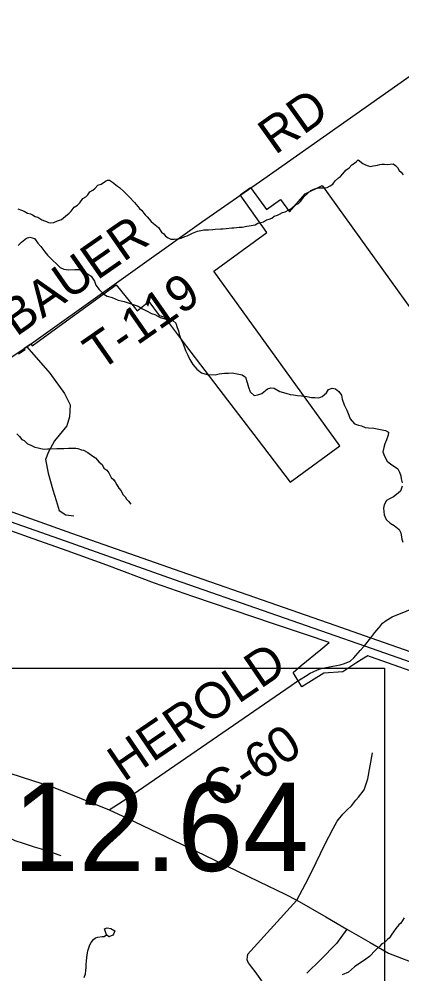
# Model space of a CAD drawing. Extents: x 0 to 34, y 0 to 22.
# Drawn here: x 7.224 to 7.831, y 16.702 to 18.215 of the extents above; entities that cross this region are included whole.
import ezdxf

# ---------------------------------------------------------------- set-up
doc = ezdxf.new("R2010")
doc.units = 0
for name, color, linetype in [('GM_X_Corporation', 7, 'Continuous'), ('GM_X_County_Road', 7, 'Continuous'), ('GM_X_County_Road_Text', 7, 'Continuous'), ('GM_X_Minor_Lake', 7, 'Continuous'), ('GM_X_Minor_River', 7, 'Continuous'), ('GM_X_State_Route', 7, 'Continuous'), ('GM_X_Township_Road', 7, 'Continuous'), ('GM_X_Township_Road_Text', 7, 'Continuous'), ('SH_Masking', 7, 'Continuous'), ('SH_Text', 7, 'Continuous')]:
    doc.layers.add(name, color=color, linetype=linetype)

msp = doc.modelspace()

# ---------------------------------------------------------------- linework, layer by layer
at = {"layer": 'GM_X_Corporation'}
for points in [[(7.2233, 17.6847), (7.234, 17.6918), (7.2326, 17.6937), (7.2428, 17.7006), (7.2452, 17.6976), (7.2879, 17.7286), (7.3783, 17.7941), (7.401, 17.7662), (7.4114, 17.7531), (7.4299, 17.7678), (7.4463, 17.7457), (7.4537, 17.7435), (7.4592, 17.7365), (7.4898, 17.6963), (7.5477, 17.6206), (7.6032, 17.5479), (7.6538, 17.4816), (7.7326, 17.5392), (7.5327, 17.816), (7.6168, 17.8769), (7.5745, 17.9369), (7.5911, 17.9484), (7.616, 17.9135), (7.6386, 17.9291), (7.6526, 17.9098), (7.6773, 17.9382), (7.7044, 17.9513), (7.9543, 17.604)], [(7.8456, 17.1821), (7.7811, 17.205), (7.7767, 17.2065), (7.7706, 17.2026), (7.758, 17.1945), (7.7372, 17.1812), (7.707, 17.1788), (7.6878, 17.1668), (7.6721, 17.157), (7.6584, 17.1799), (7.6713, 17.1908), (7.7023, 17.2162), (7.7157, 17.2273), (7.6794, 17.2396), (7.6275, 17.2571), (7.5636, 17.2787), (7.4994, 17.3006), (7.4386, 17.3217), (7.3632, 17.3499), (7.3007, 17.3728), (7.2395, 17.3943), (7.1768, 17.4163)]]:
    msp.add_lwpolyline(points, dxfattribs=at)
at = {"layer": 'GM_X_County_Road'}
for points in [[(7.2368, 17.6958), (7.5131, 17.8933), (7.612, 17.9623), (8.3665, 18.4937), (8.3768, 18.5067), (8.4078, 18.6041), (8.4141, 18.6218), (8.4205, 18.637)], [(7.0603, 17.5784), (7.0769, 17.5898), (7.2368, 17.6958)], [(7.2368, 17.6958), (7.2731, 17.654), (7.2961, 17.6219), (7.3052, 17.6039), (7.3044, 17.5852), (7.2998, 17.571), (7.2807, 17.5472), (7.2708, 17.5295), (7.2664, 17.5175), (7.2704, 17.4958), (7.2779, 17.4691), (7.283, 17.4525), (7.2881, 17.4367), (7.2982, 17.4297), (7.3111, 17.4281)], [(7.7943, 17.2508), (7.795, 17.2517), (7.8001, 17.2579), (7.8058, 17.2622), (7.8155, 17.2679), (7.9209, 17.3107)], [(7.6555, 17.1595), (7.6643, 17.1656), (7.6778, 17.1744), (7.6852, 17.1789), (7.6901, 17.1812), (7.6972, 17.1841), (7.7029, 17.1864), (7.7211, 17.1898), (7.7328, 17.1921), (7.7397, 17.1943), (7.7488, 17.1981), (7.7548, 17.2032), (7.7648, 17.2146), (7.7716, 17.2223), (7.7816, 17.235), (7.7881, 17.2434), (7.7943, 17.2508)], [(7.3668, 16.9624), (7.3964, 16.9814), (7.6555, 17.1595)], [(7.142, 17.042), (7.2784, 16.9983), (7.3668, 16.9624), (7.3958, 16.9492), (7.5182, 16.8905), (7.6041, 16.8486), (7.6457, 16.8288), (7.6643, 16.8192)], [(7.6643, 16.8192), (7.7102, 16.793), (7.7437, 16.7732), (7.7803, 16.752), (7.8095, 16.7352), (7.8616, 16.7151), (7.9117, 16.6946), (7.9564, 16.6765), (7.9912, 16.6622), (8.0435, 16.6435), (8.0693, 16.6339), (8.1144, 16.6156), (8.158, 16.5998), (8.1895, 16.5855), (8.2066, 16.5786), (8.2241, 16.5696), (8.2549, 16.5543), (8.3032, 16.5286), (8.5388, 16.3863), (8.6502, 16.3199), (8.7056, 16.2911)]]:
    msp.add_lwpolyline(points, dxfattribs=at)
at = {"layer": 'GM_X_Minor_Lake'}
for points in [[(7.3627, 16.7645), (7.3599, 16.7738), (7.3637, 16.7753), (7.3698, 16.7744), (7.3762, 16.7705), (7.3738, 16.7656), (7.3726, 16.7637)], [(7.3666, 16.761), (7.3627, 16.7645)], [(7.3726, 16.7637), (7.3666, 16.761)]]:
    msp.add_lwpolyline(points, dxfattribs=at)
at = {"layer": 'GM_X_Minor_River'}
for points in [[(7.4338, 17.8946), (7.4372, 17.8915), (7.4451, 17.8849), (7.4499, 17.8776), (7.4536, 17.8748), (7.4562, 17.8714), (7.4604, 17.8686), (7.4649, 17.8667), (7.4698, 17.8666), (7.4752, 17.8672), (7.4782, 17.8676), (7.4813, 17.8683), (7.487, 17.8708), (7.4905, 17.8719), (7.4989, 17.8759), (7.5069, 17.8792), (7.5123, 17.8803), (7.5168, 17.881), (7.5245, 17.8812), (7.5313, 17.8818), (7.5351, 17.8822), (7.5439, 17.8828), (7.5473, 17.8831), (7.5526, 17.8834), (7.5614, 17.8844), (7.5644, 17.8843), (7.5732, 17.8853), (7.5778, 17.8856), (7.585, 17.887), (7.5922, 17.888), (7.5983, 17.8894), (7.6026, 17.8916), (7.6075, 17.8927), (7.6117, 17.8941), (7.6163, 17.8971), (7.6205, 17.8982), (7.6248, 17.9), (7.6286, 17.903), (7.6336, 17.9044), (7.637, 17.9059), (7.6416, 17.9088), (7.6458, 17.9099), (7.6516, 17.9132), (7.6547, 17.9147), (7.662, 17.921), (7.667, 17.9232), (7.6704, 17.9266), (7.6755, 17.9333), (7.6817, 17.9393), (7.6867, 17.9434), (7.6913, 17.9456), (7.6944, 17.9467), (7.6986, 17.9478), (7.7062, 17.9476), (7.7123, 17.9483), (7.7169, 17.9512), (7.7211, 17.9538), (7.725, 17.9587), (7.7304, 17.9636), (7.7335, 17.9658), (7.737, 17.9699), (7.742, 17.9759), (7.747, 17.9796), (7.7513, 17.9841), (7.7555, 17.9867), (7.7586, 17.9893), (7.7617, 17.9923), (7.7688, 17.9865), (7.7733, 17.9841), (7.7775, 17.9825), (7.7813, 17.9817), (7.7854, 17.9824), (7.7889, 17.9831), (7.7919, 17.9838), (7.7958, 17.9848), (7.7988, 17.9852), (7.8034, 17.9851), (7.8075, 17.9846), (7.8121, 17.9853), (7.8171, 17.986), (7.8204, 17.9833), (7.8238, 17.9798), (7.8264, 17.9752), (7.8294, 17.9725), (7.8327, 17.9686)], [(7.2224, 17.9143), (7.2284, 17.9123), (7.2326, 17.9107), (7.2375, 17.9079), (7.2424, 17.9067), (7.2458, 17.9051), (7.2499, 17.9024), (7.2541, 17.9012), (7.2605, 17.8972), (7.2647, 17.8957), (7.2677, 17.8945), (7.2707, 17.8929), (7.2749, 17.8924), (7.2794, 17.8931), (7.2852, 17.8957), (7.2913, 17.8975), (7.2978, 17.9027), (7.3036, 17.9075), (7.3071, 17.9109), (7.3118, 17.9173), (7.3168, 17.9206), (7.3206, 17.924), (7.3253, 17.9307), (7.3299, 17.9337), (7.3334, 17.9367), (7.3365, 17.9416), (7.3411, 17.9441), (7.345, 17.9475), (7.3492, 17.952), (7.3546, 17.9538), (7.3611, 17.9586), (7.3646, 17.9597), (7.3676, 17.96), (7.3721, 17.9569), (7.38, 17.9503), (7.3834, 17.9483), (7.3901, 17.9418), (7.3935, 17.939), (7.3995, 17.9328), (7.4073, 17.9247), (7.4152, 17.9151), (7.4181, 17.9124), (7.4241, 17.905), (7.4275, 17.9019), (7.4338, 17.8946)], [(7.2229, 17.8564), (7.228, 17.8617), (7.2361, 17.868), (7.2414, 17.8694), (7.2486, 17.8674), (7.2542, 17.8601), (7.259, 17.8551), (7.2653, 17.8466), (7.2694, 17.8412), (7.2773, 17.8334), (7.284, 17.8268), (7.2893, 17.8218), (7.2953, 17.8187), (7.3025, 17.8178), (7.3128, 17.8184), (7.3192, 17.8182), (7.3241, 17.8166), (7.329, 17.8131), (7.3339, 17.8108), (7.3388, 17.8076), (7.3436, 17.7999), (7.3458, 17.7938), (7.351, 17.7869), (7.3585, 17.7795), (7.3638, 17.7764), (7.3717, 17.774), (7.3815, 17.77), (7.391, 17.7675), (7.3989, 17.7651), (7.408, 17.7619), (7.4129, 17.7603), (7.4201, 17.756), (7.4261, 17.7532), (7.434, 17.7489), (7.4393, 17.7469), (7.4476, 17.7422), (7.4571, 17.7398), (7.4627, 17.7389), (7.4677, 17.7377), (7.4725, 17.7334), (7.4747, 17.7265), (7.4769, 17.7212), (7.4779, 17.7158), (7.4805, 17.7078), (7.4838, 17.702), (7.4878, 17.6902), (7.4914, 17.6825), (7.4948, 17.676), (7.4996, 17.6679), (7.5059, 17.6606), (7.5134, 17.6547), (7.5225, 17.6519), (7.5347, 17.6517), (7.5415, 17.6531), (7.5495, 17.6541), (7.556, 17.6543), (7.5621, 17.6546), (7.5697, 17.6533), (7.5776, 17.6517), (7.5829, 17.6478), (7.5854, 17.6394), (7.5875, 17.6321), (7.5905, 17.6245), (7.5965, 17.619), (7.6026, 17.6201), (7.6091, 17.6222), (7.6179, 17.6293), (7.6233, 17.6311), (7.6282, 17.6303), (7.6376, 17.6252), (7.6471, 17.6223), (7.6535, 17.6203), (7.6588, 17.6198), (7.6656, 17.619), (7.6717, 17.6185), (7.6801, 17.6172), (7.6873, 17.6159), (7.6926, 17.6154), (7.6994, 17.6149), (7.7044, 17.6171), (7.7113, 17.6231), (7.7145, 17.6284), (7.7202, 17.6306), (7.7255, 17.6293), (7.7308, 17.6254), (7.7348, 17.6193)], [(7.7348, 17.6193), (7.7363, 17.6128), (7.7391, 17.604), (7.7436, 17.5955), (7.7465, 17.5875), (7.749, 17.5817), (7.7557, 17.574), (7.7618, 17.572), (7.7667, 17.5708), (7.7724, 17.568), (7.7777, 17.5676), (7.7864, 17.567), (7.7917, 17.5662), (7.7993, 17.5645), (7.8046, 17.5633), (7.8095, 17.5609), (7.809, 17.556), (7.8066, 17.5488), (7.8039, 17.542), (7.8023, 17.5363), (7.8006, 17.5295), (7.8032, 17.5226), (7.8072, 17.5149), (7.8132, 17.5099), (7.8192, 17.5064), (7.8241, 17.5025), (7.8271, 17.4975), (7.8289, 17.4917), (7.8296, 17.4868), (7.831, 17.4803)], [(7.2206, 17.5579), (7.2251, 17.5537), (7.2288, 17.549), (7.2322, 17.5475), (7.2378, 17.542), (7.2419, 17.5408), (7.2491, 17.5369), (7.2544, 17.5357), (7.2586, 17.5348), (7.2639, 17.534), (7.2696, 17.5343), (7.2738, 17.5342), (7.2844, 17.5348), (7.292, 17.535), (7.2951, 17.5349), (7.3027, 17.5352), (7.3065, 17.5355), (7.3141, 17.5354), (7.3175, 17.5349), (7.3232, 17.5329), (7.3262, 17.5321), (7.3334, 17.5286), (7.3412, 17.5227), (7.3454, 17.52), (7.3513, 17.513), (7.3559, 17.5095), (7.3588, 17.5038), (7.3633, 17.5003), (7.3663, 17.4964), (7.3703, 17.4888), (7.3745, 17.4853), (7.3767, 17.4822), (7.3793, 17.4772), (7.3826, 17.4718), (7.3859, 17.4676), (7.3885, 17.4622), (7.3926, 17.4583), (7.3945, 17.4545), (7.3978, 17.4514), (7.4015, 17.4464)], [(7.8309, 17.475), (7.8285, 17.467), (7.8223, 17.4618), (7.8173, 17.4585), (7.8119, 17.4555), (7.8065, 17.4522), (7.8026, 17.4458), (7.8014, 17.4405), (7.8024, 17.4298), (7.806, 17.4225), (7.8124, 17.4167), (7.8184, 17.4128), (7.8263, 17.4066), (7.8292, 17.4012), (7.8306, 17.3913), (7.832, 17.3863)], [(7.8342, 16.7912), (7.8291, 16.7829), (7.826, 16.78), (7.821, 16.7743), (7.8175, 16.7691), (7.8147, 16.7653), (7.8109, 16.7597), (7.8078, 16.7571), (7.8024, 16.7519), (7.7989, 16.75), (7.795, 16.7459), (7.7889, 16.7403), (7.7792, 16.7302), (7.7734, 16.7258), (7.7557, 16.7139), (7.7461, 16.705), (7.7361, 16.7009)], [(7.3273, 16.6967), (7.3294, 16.7028), (7.3302, 16.7077), (7.3307, 16.7126), (7.3307, 16.7176), (7.3312, 16.7229), (7.3317, 16.7286), (7.3326, 16.7358), (7.3334, 16.7388), (7.3366, 16.7486), (7.3385, 16.752), (7.342, 16.7569), (7.3455, 16.7595), (7.3493, 16.7606), (7.3562, 16.7616), (7.3592, 16.7619), (7.3627, 16.7645)]]:
    msp.add_lwpolyline(points, dxfattribs=at)
at = {"layer": 'GM_X_State_Route'}
for points in [[(6.9723, 17.5024), (7.0767, 17.4653), (7.1811, 17.4293), (7.2972, 17.3883), (7.47, 17.3273), (7.6218, 17.2747), (7.7141, 17.2422), (7.7716, 17.2223), (8.3039, 17.0358)], [(6.9827, 17.515), (7.0872, 17.4779), (7.1916, 17.4419), (7.3076, 17.4009), (7.4804, 17.3399), (7.6322, 17.2873), (7.7245, 17.2548), (7.7816, 17.235), (8.3143, 17.0484), (8.5207, 16.9768), (8.6189, 16.9416)]]:
    msp.add_lwpolyline(points, dxfattribs=at)
at = {"layer": 'GM_X_Township_Road'}
msp.add_line((7.6643, 16.8192), (7.6779, 16.8454), dxfattribs=at)
for points in [[(7.6779, 16.8454), (7.6879, 16.8646), (7.7085, 16.9073), (7.7217, 16.9329), (7.728, 16.9443), (7.7371, 16.9554), (7.744, 16.9625), (7.7511, 16.9685), (7.7578, 16.9775), (7.7621, 16.9823), (7.7711, 16.9942), (7.7769, 17.0117), (7.7844, 17.0529)], [(7.0873, 17.0212), (7.085, 17.0169), (7.0802, 17.0075), (7.0797, 16.997), (7.0814, 16.9882), (7.0865, 16.9795), (7.0971, 16.9695), (7.1069, 16.9656), (7.1146, 16.9636), (7.1236, 16.9594), (7.1315, 16.957), (7.1431, 16.9527), (7.1633, 16.9423), (7.1734, 16.937), (7.1987, 16.9228), (7.2175, 16.9138), (7.231, 16.9094), (7.2483, 16.9036), (7.263, 16.8994), (7.2906, 16.8902)], [(7.263, 16.8994), (7.2681, 16.9122), (7.2736, 16.9334), (7.2744, 16.9444), (7.274, 16.9532), (7.2726, 16.961), (7.2718, 16.9642)], [(7.6643, 16.8192), (7.5864, 16.7331), (7.5849, 16.7255), (7.5873, 16.7198), (7.5919, 16.7135), (7.5979, 16.7061), (7.6086, 16.6913), (7.6121, 16.6835), (7.611, 16.6755), (7.6026, 16.6651), (7.5959, 16.6562), (7.535, 16.5582), (7.4354, 16.4084), (7.4233, 16.3921)], [(7.7437, 16.7732), (7.7274, 16.7504), (7.7019, 16.7245), (7.6804, 16.7035)]]:
    msp.add_lwpolyline(points, dxfattribs=at)
at = {"layer": 'SH_Masking'}
msp.add_lwpolyline([(7.8032, 16.6268), (5.8452, 16.6268), (5.8452, 17.1866), (7.8032, 17.1866)], close=True, dxfattribs=at)
at = {"layer": 'SH_Text'}
msp.add_lwpolyline([(7.8032, 16.6268), (5.8452, 16.6268), (5.8452, 17.1866), (7.8032, 17.1866)], close=True, dxfattribs=at)

# ---------------------------------------------------------------- texts
at = {"layer": 'GM_X_County_Road_Text'}
for s, rotation, p in [('HEROLD', 34.2549, (7.3902, 17.0059)), ('C-60', 34.2604, (7.54, 16.9617))]:
    msp.add_text(s, height=0.05682, rotation=rotation, dxfattribs=at).set_placement(p)
at = {"layer": 'GM_X_Township_Road_Text'}
for s, rotation, p in [('RD', 35.4785, (7.6298, 17.999)), ('BAUER', 34.8626, (7.2198, 17.7112)), ('T-119', 34.8547, (7.3525, 17.6565))]:
    msp.add_text(s, height=0.05682, rotation=rotation, dxfattribs=at).set_placement(p)
at = {"layer": 'SH_Text'}
msp.add_text('CLE- SR 132-12.64', height=0.14, dxfattribs=at).set_placement((6.0495, 16.8655))

doc.saveas('drawing.dxf')
